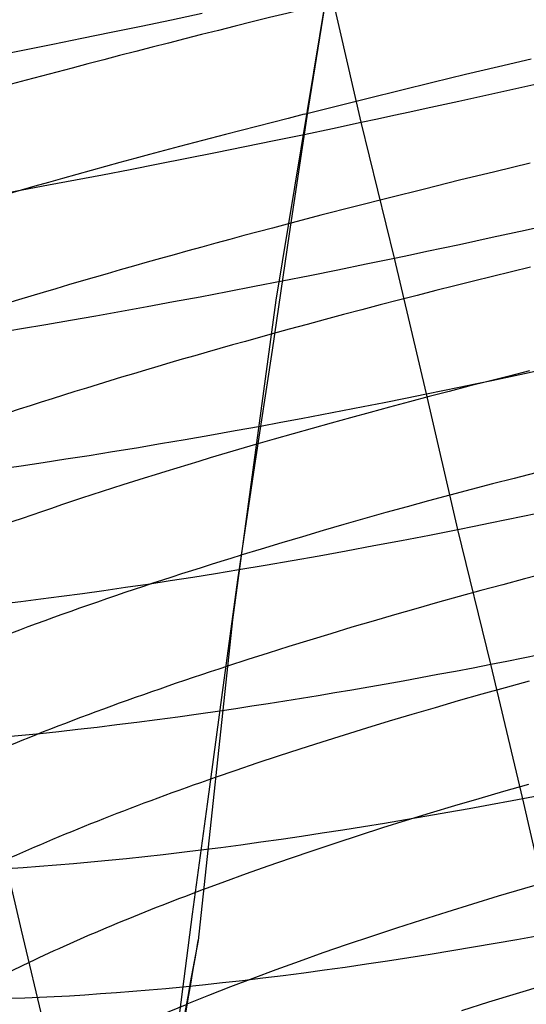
# Model space of a CAD drawing. Extents: x -383 to 1849, y -1185 to -529.
# Tile 529 of 656: x 427 to 434, y -1040 to -1026. Entities that reach past the tile are written whole.
import ezdxf

# ---------------------------------------------------------------- set-up
doc = ezdxf.new("R2010")
doc.units = 0
doc.layers.add('PREDEFINITO', color=7, linetype='CONTINUOUS')

msp = doc.modelspace()

# ---------------------------------------------------------------- linework, layer by layer
at = {"layer": 'PREDEFINITO'}
for p, q in [((430.701, -1029.565, 501.605), (433.703, -1011.457, 501.696)), ((431.927, -1027.006, 472.563), (431.46, -1024.988, 472.389)), ((431.418, -1025.222, 472.428), (431.144, -1026.922, 472.738)), ((429.194, -1025.531, 473.169), (429.635, -1025.439, 472.983)), ((428.328, -1025.71, 473.586), (428.758, -1025.622, 473.37)), ((428.758, -1025.622, 473.37), (429.194, -1025.531, 473.169)), ((427.905, -1025.797, 473.816), (428.328, -1025.71, 473.586)), ((427.081, -1025.963, 474.318), (427.489, -1025.881, 474.06)), ((427.489, -1025.881, 474.06), (427.905, -1025.797, 473.816)), ((426.679, -1026.043, 474.589), (427.081, -1025.963, 474.318)), ((434.372, -1026.097, 502.204), (433.899, -1026.208, 502.162)), ((433.427, -1026.321, 502.105), (432.957, -1026.434, 502.032)), ((433.899, -1026.208, 502.162), (433.427, -1026.321, 502.105)), ((432.957, -1026.434, 502.032), (432.489, -1026.548, 501.944)), ((434.281, -1026.491, 472.213), (434.757, -1026.383, 472.192)), ((432.489, -1026.548, 501.944), (432.024, -1026.662, 501.842)), ((433.332, -1026.702, 472.303), (433.806, -1026.597, 472.25)), ((433.806, -1026.597, 472.25), (434.281, -1026.491, 472.213)), ((432.024, -1026.662, 501.842), (431.563, -1026.777, 501.725)), ((432.861, -1026.805, 472.373), (433.332, -1026.702, 472.303)), ((431.563, -1026.777, 501.725), (431.106, -1026.892, 501.593)), ((432.159, -1026.956, 472.509), (432.393, -1026.906, 472.46)), ((432.393, -1026.906, 472.46), (432.626, -1026.856, 472.414)), ((432.626, -1026.856, 472.414), (432.861, -1026.805, 472.373)), ((431.144, -1026.922, 472.738), (430.888, -1028.609, 473.102)), ((431.514, -1027.094, 472.67), (431.927, -1027.006, 472.563)), ((431.927, -1027.006, 472.563), (432.159, -1026.956, 472.509)), ((432.403, -1028.96, 472.766), (431.927, -1027.006, 472.563)), ((430.675, -1027.269, 472.931), (431.104, -1027.18, 472.79)), ((431.104, -1027.18, 472.79), (431.514, -1027.094, 472.67)), ((430.251, -1027.356, 473.087), (430.675, -1027.269, 472.931)), ((429.416, -1027.524, 473.439), (429.831, -1027.441, 473.256)), ((429.831, -1027.441, 473.256), (430.251, -1027.356, 473.087)), ((428.602, -1027.684, 473.845), (429.006, -1027.605, 473.635)), ((429.006, -1027.605, 473.635), (429.416, -1027.524, 473.439)), ((434.357, -1027.595, 502.373), (433.847, -1027.717, 502.315)), ((428.204, -1027.761, 474.067), (428.602, -1027.684, 473.845)), ((433.847, -1027.717, 502.315), (433.34, -1027.841, 502.239)), ((427.427, -1027.908, 474.548), (427.812, -1027.836, 474.301)), ((427.812, -1027.836, 474.301), (428.204, -1027.761, 474.067)), ((433.34, -1027.841, 502.239), (432.835, -1027.966, 502.145)), ((426.678, -1028.046, 475.076), (427.049, -1027.978, 474.806)), ((427.049, -1027.978, 474.806), (427.427, -1027.908, 474.548)), ((432.835, -1027.966, 502.145), (432.334, -1028.091, 502.035)), ((432.334, -1028.091, 502.035), (431.837, -1028.217, 501.907)), ((431.837, -1028.217, 501.907), (431.345, -1028.344, 501.762)), ((431.345, -1028.344, 501.762), (430.858, -1028.472, 501.6)), ((434.284, -1028.556, 472.454), (434.76, -1028.451, 472.417)), ((433.811, -1028.66, 472.507), (434.284, -1028.556, 472.454)), ((430.888, -1028.609, 473.102), (430.642, -1030.282, 473.519)), ((433.339, -1028.762, 472.576), (433.811, -1028.66, 472.507)), ((432.636, -1028.911, 472.712), (432.869, -1028.862, 472.663)), ((432.869, -1028.862, 472.663), (433.104, -1028.812, 472.617)), ((433.104, -1028.812, 472.617), (433.339, -1028.762, 472.576)), ((431.995, -1029.044, 472.871), (432.403, -1028.96, 472.766)), ((432.403, -1028.96, 472.766), (432.636, -1028.911, 472.712)), ((432.866, -1030.912, 473.009), (432.403, -1028.96, 472.766)), ((431.188, -1029.208, 473.12), (431.59, -1029.127, 472.989)), ((431.59, -1029.127, 472.989), (431.995, -1029.044, 472.871)), ((434.086, -1029.155, 502.519), (433.814, -1029.222, 502.479)), ((434.36, -1029.089, 502.555), (434.086, -1029.155, 502.519)), ((430.392, -1029.365, 473.421), (430.79, -1029.287, 473.264)), ((430.79, -1029.287, 473.264), (431.188, -1029.208, 473.12)), ((433.542, -1029.29, 502.434), (433.271, -1029.358, 502.383)), ((433.814, -1029.222, 502.479), (433.542, -1029.29, 502.434)), ((429.61, -1029.515, 473.772), (429.999, -1029.441, 473.59)), ((429.999, -1029.441, 473.59), (430.392, -1029.365, 473.421)), ((433.001, -1029.426, 502.328), (432.732, -1029.495, 502.267)), ((433.271, -1029.358, 502.383), (433.001, -1029.426, 502.328)), ((428.847, -1029.656, 474.169), (429.226, -1029.586, 473.965)), ((429.226, -1029.586, 473.965), (429.61, -1029.515, 473.772)), ((430.08, -1034.162, 501.66), (430.701, -1029.565, 501.605)), ((432.464, -1029.563, 502.202), (432.198, -1029.633, 502.132)), ((432.732, -1029.495, 502.267), (432.464, -1029.563, 502.202)), ((428.106, -1029.789, 474.611), (428.474, -1029.724, 474.385)), ((428.474, -1029.724, 474.385), (428.847, -1029.656, 474.169)), ((431.933, -1029.702, 502.056), (431.669, -1029.772, 501.976)), ((432.198, -1029.633, 502.132), (431.933, -1029.702, 502.056)), ((427.389, -1029.913, 475.095), (427.744, -1029.852, 474.848)), ((427.744, -1029.852, 474.848), (428.106, -1029.789, 474.611)), ((431.407, -1029.842, 501.891), (431.147, -1029.912, 501.802)), ((431.669, -1029.772, 501.976), (431.407, -1029.842, 501.891)), ((426.697, -1030.028, 475.62), (427.039, -1029.971, 475.353)), ((427.039, -1029.971, 475.353), (427.389, -1029.913, 475.095)), ((430.888, -1029.983, 501.707), (430.632, -1030.053, 501.608)), ((431.147, -1029.912, 501.802), (430.888, -1029.983, 501.707)), ((430.642, -1030.282, 473.519), (430.388, -1031.943, 473.991)), ((434.346, -1030.583, 502.761), (434.055, -1030.656, 502.716)), ((434.275, -1030.617, 472.751), (434.749, -1030.514, 472.698)), ((433.765, -1030.729, 502.665), (433.476, -1030.803, 502.609)), ((433.567, -1030.767, 472.861), (433.803, -1030.718, 472.82)), ((434.055, -1030.656, 502.716), (433.765, -1030.729, 502.665)), ((433.803, -1030.718, 472.82), (434.275, -1030.617, 472.751)), ((432.866, -1030.912, 473.009), (433.099, -1030.864, 472.955)), ((433.099, -1030.864, 472.955), (433.333, -1030.816, 472.906)), ((433.476, -1030.803, 502.609), (433.189, -1030.877, 502.547)), ((433.333, -1030.816, 472.906), (433.567, -1030.767, 472.861)), ((432.257, -1031.035, 473.17), (432.561, -1030.974, 473.086)), ((432.561, -1030.974, 473.086), (432.866, -1030.912, 473.009)), ((432.902, -1030.952, 502.48), (432.618, -1031.027, 502.407)), ((433.317, -1032.861, 473.291), (432.866, -1030.912, 473.009)), ((433.189, -1030.877, 502.547), (432.902, -1030.952, 502.48)), ((431.357, -1031.21, 473.466), (431.655, -1031.153, 473.36)), ((431.655, -1031.153, 473.36), (431.955, -1031.094, 473.262)), ((431.955, -1031.094, 473.262), (432.257, -1031.035, 473.17)), ((432.334, -1031.102, 502.328), (432.053, -1031.179, 502.244)), ((432.618, -1031.027, 502.407), (432.334, -1031.102, 502.328)), ((430.768, -1031.321, 473.698), (431.061, -1031.266, 473.578)), ((431.061, -1031.266, 473.578), (431.357, -1031.21, 473.466)), ((431.773, -1031.255, 502.154), (431.495, -1031.332, 502.059)), ((432.053, -1031.179, 502.244), (431.773, -1031.255, 502.154)), ((430.11, -1031.441, 473.992), (430.476, -1031.375, 473.823)), ((430.476, -1031.375, 473.823), (430.768, -1031.321, 473.698)), ((431.22, -1031.409, 501.958), (430.946, -1031.486, 501.852)), ((431.495, -1031.332, 502.059), (431.22, -1031.409, 501.958)), ((429.038, -1031.628, 474.56), (429.391, -1031.568, 474.361)), ((429.391, -1031.568, 474.361), (429.748, -1031.506, 474.172)), ((429.748, -1031.506, 474.172), (430.11, -1031.441, 473.992)), ((430.675, -1031.564, 501.74), (430.406, -1031.641, 501.624)), ((430.946, -1031.486, 501.852), (430.675, -1031.564, 501.74)), ((428.347, -1031.742, 474.988), (428.69, -1031.686, 474.769)), ((428.69, -1031.686, 474.769), (429.038, -1031.628, 474.56)), ((427.351, -1031.898, 475.697), (427.677, -1031.848, 475.452)), ((427.677, -1031.848, 475.452), (428.009, -1031.796, 475.215)), ((428.009, -1031.796, 475.215), (428.347, -1031.742, 474.988)), ((426.717, -1031.99, 476.213), (427.031, -1031.945, 475.951)), ((427.031, -1031.945, 475.951), (427.351, -1031.898, 475.697)), ((430.388, -1031.943, 473.991), (430.144, -1033.587, 474.513)), ((434.253, -1032.67, 473.103), (434.726, -1032.571, 473.034)), ((434.018, -1032.719, 473.144), (434.253, -1032.67, 473.103)), ((433.317, -1032.861, 473.291), (433.55, -1032.815, 473.238)), ((433.55, -1032.815, 473.238), (433.783, -1032.767, 473.189)), ((433.783, -1032.767, 473.189), (434.018, -1032.719, 473.144)), ((432.507, -1033.019, 473.511), (432.91, -1032.942, 473.395)), ((432.91, -1032.942, 473.395), (433.317, -1032.861, 473.291)), ((433.789, -1034.801, 473.607), (433.317, -1032.861, 473.291)), ((431.711, -1033.168, 473.781), (432.107, -1033.095, 473.64)), ((432.107, -1033.095, 473.64), (432.507, -1033.019, 473.511)), ((430.93, -1033.308, 474.1), (431.318, -1033.24, 473.935)), ((431.318, -1033.24, 473.935), (431.711, -1033.168, 473.781)), ((430.166, -1033.439, 474.464), (430.545, -1033.375, 474.276)), ((430.545, -1033.375, 474.276), (430.93, -1033.308, 474.1)), ((429.175, -1033.598, 475.019), (429.501, -1033.547, 474.826)), ((429.501, -1033.547, 474.826), (429.831, -1033.494, 474.64)), ((429.831, -1033.494, 474.64), (430.166, -1033.439, 474.464)), ((428.223, -1033.739, 475.649), (428.536, -1033.694, 475.431)), ((428.536, -1033.694, 475.431), (428.853, -1033.647, 475.221)), ((428.853, -1033.647, 475.221), (429.175, -1033.598, 475.019)), ((430.144, -1033.587, 474.513), (429.923, -1035.209, 475.086)), ((427.317, -1033.861, 476.348), (427.614, -1033.822, 476.108)), ((427.614, -1033.822, 476.108), (427.916, -1033.781, 475.875)), ((427.916, -1033.781, 475.875), (428.223, -1033.739, 475.649)), ((426.74, -1033.932, 476.851), (427.026, -1033.897, 476.596)), ((427.026, -1033.897, 476.596), (427.317, -1033.861, 476.348)), ((429.584, -1038.773, 501.77), (430.08, -1034.162, 501.66)), ((434.257, -1034.708, 473.504), (434.491, -1034.661, 473.46)), ((433.535, -1034.85, 473.67), (433.789, -1034.801, 473.607)), ((433.789, -1034.801, 473.607), (434.022, -1034.755, 473.553)), ((434.249, -1036.738, 473.962), (433.789, -1034.801, 473.607)), ((434.022, -1034.755, 473.553), (434.257, -1034.708, 473.504)), ((432.779, -1034.991, 473.889), (433.03, -1034.945, 473.811)), ((433.03, -1034.945, 473.811), (433.282, -1034.898, 473.738)), ((433.282, -1034.898, 473.738), (433.535, -1034.85, 473.67)), ((432.035, -1035.124, 474.151), (432.282, -1035.081, 474.059)), ((432.282, -1035.081, 474.059), (432.53, -1035.037, 473.972)), ((432.53, -1035.037, 473.972), (432.779, -1034.991, 473.889)), ((434.341, -1035.045, 503.486), (433.999, -1035.139, 503.409)), ((429.923, -1035.209, 475.086), (429.709, -1036.812, 475.708)), ((431.064, -1035.288, 474.566), (431.304, -1035.248, 474.456)), ((431.304, -1035.248, 474.456), (431.546, -1035.208, 474.35)), ((431.546, -1035.208, 474.35), (431.79, -1035.167, 474.248)), ((431.79, -1035.167, 474.248), (432.035, -1035.124, 474.151)), ((433.66, -1035.233, 503.324), (433.322, -1035.329, 503.231)), ((433.999, -1035.139, 503.409), (433.66, -1035.233, 503.324)), ((430.12, -1035.435, 475.052), (430.353, -1035.4, 474.924)), ((430.353, -1035.4, 474.924), (430.588, -1035.363, 474.8)), ((430.588, -1035.363, 474.8), (430.825, -1035.326, 474.681)), ((430.825, -1035.326, 474.681), (431.064, -1035.288, 474.566)), ((433.322, -1035.329, 503.231), (432.988, -1035.425, 503.13)), ((429.285, -1035.555, 475.554), (429.585, -1035.513, 475.365)), ((429.585, -1035.513, 475.365), (429.889, -1035.469, 475.184)), ((429.889, -1035.469, 475.184), (430.12, -1035.435, 475.052)), ((432.656, -1035.522, 503.021), (432.326, -1035.621, 502.905)), ((432.988, -1035.425, 503.13), (432.656, -1035.522, 503.021)), ((428.127, -1035.704, 476.377), (428.41, -1035.669, 476.161)), ((428.41, -1035.669, 476.161), (428.697, -1035.633, 475.952)), ((428.697, -1035.633, 475.952), (428.989, -1035.595, 475.75)), ((428.989, -1035.595, 475.75), (429.285, -1035.555, 475.554)), ((432.326, -1035.621, 502.905), (432, -1035.72, 502.781)), ((426.782, -1035.846, 477.548), (427.041, -1035.821, 477.302)), ((427.041, -1035.821, 477.302), (427.305, -1035.795, 477.062)), ((427.305, -1035.795, 477.062), (427.574, -1035.766, 476.827)), ((427.574, -1035.766, 476.827), (427.848, -1035.736, 476.599)), ((427.848, -1035.736, 476.599), (428.127, -1035.704, 476.377)), ((431.678, -1035.82, 502.649), (431.359, -1035.92, 502.51)), ((432, -1035.72, 502.781), (431.678, -1035.82, 502.649)), ((431.359, -1035.92, 502.51), (431.043, -1036.021, 502.364)), ((431.043, -1036.021, 502.364), (430.732, -1036.123, 502.21)), ((430.424, -1036.225, 502.049), (430.121, -1036.328, 501.88)), ((430.732, -1036.123, 502.21), (430.424, -1036.225, 502.049)), ((430.121, -1036.328, 501.88), (429.823, -1036.431, 501.704)), ((434.332, -1036.53, 503.769), (433.974, -1036.631, 503.68)), ((433.974, -1036.631, 503.68), (433.62, -1036.734, 503.581)), ((429.709, -1036.812, 475.708), (429.495, -1038.396, 476.374)), ((433.62, -1036.734, 503.581), (433.268, -1036.837, 503.474)), ((434.693, -1038.669, 474.357), (434.249, -1036.738, 473.962)), ((432.919, -1036.942, 503.359), (432.574, -1037.048, 503.235)), ((433.268, -1036.837, 503.474), (432.919, -1036.942, 503.359)), ((432.574, -1037.048, 503.235), (432.232, -1037.155, 503.102)), ((427.039, -1038.623, 499.414), (426.692, -1037.157, 499.043)), ((432.232, -1037.155, 503.102), (431.894, -1037.263, 502.962)), ((431.56, -1037.372, 502.812), (431.23, -1037.482, 502.655)), ((431.894, -1037.263, 502.962), (431.56, -1037.372, 502.812)), ((429.076, -1037.535, 476.35), (429.346, -1037.504, 476.162)), ((429.346, -1037.504, 476.162), (429.62, -1037.471, 475.979)), ((431.23, -1037.482, 502.655), (430.905, -1037.593, 502.49)), ((427.539, -1037.686, 477.596), (427.785, -1037.666, 477.375)), ((427.785, -1037.666, 477.375), (428.035, -1037.643, 477.16)), ((428.035, -1037.643, 477.16), (428.289, -1037.619, 476.949)), ((428.289, -1037.619, 476.949), (428.548, -1037.593, 476.744)), ((428.548, -1037.593, 476.744), (428.81, -1037.565, 476.544)), ((428.81, -1037.565, 476.544), (429.076, -1037.535, 476.35)), ((430.905, -1037.593, 502.49), (430.584, -1037.704, 502.316)), ((426.827, -1037.738, 478.288), (427.06, -1037.723, 478.052)), ((427.06, -1037.723, 478.052), (427.297, -1037.705, 477.822)), ((427.297, -1037.705, 477.822), (427.539, -1037.686, 477.596)), ((430.584, -1037.704, 502.316), (430.269, -1037.816, 502.134)), ((429.958, -1037.928, 501.945), (429.654, -1038.041, 501.748)), ((430.269, -1037.816, 502.134), (429.958, -1037.928, 501.945)), ((434.653, -1037.917, 504.148), (434.274, -1038.027, 504.053)), ((434.274, -1038.027, 504.053), (433.898, -1038.137, 503.948)), ((433.898, -1038.137, 503.948), (433.526, -1038.25, 503.833)), ((433.157, -1038.364, 503.708), (432.791, -1038.479, 503.575)), ((433.526, -1038.25, 503.833), (433.157, -1038.364, 503.708)), ((429.495, -1038.396, 476.374), (429.293, -1039.956, 477.088)), ((432.791, -1038.479, 503.575), (432.431, -1038.596, 503.431)), ((427.386, -1040.081, 499.813), (427.039, -1038.623, 499.414)), ((432.431, -1038.596, 503.431), (432.074, -1038.714, 503.279)), ((432.074, -1038.714, 503.279), (431.722, -1038.833, 503.117)), ((431.722, -1038.833, 503.117), (431.375, -1038.953, 502.946)), ((431.034, -1039.074, 502.766), (430.698, -1039.196, 502.576)), ((431.375, -1038.953, 502.946), (431.034, -1039.074, 502.766)), ((430.698, -1039.196, 502.576), (430.368, -1039.319, 502.378)), ((430.368, -1039.319, 502.378), (430.044, -1039.442, 502.172)), ((428.405, -1039.522, 477.593), (428.639, -1039.503, 477.399)), ((428.639, -1039.503, 477.399), (428.875, -1039.483, 477.209)), ((428.875, -1039.483, 477.209), (429.115, -1039.462, 477.024)), ((429.115, -1039.462, 477.024), (429.358, -1039.439, 476.844)), ((430.044, -1039.442, 502.172), (429.726, -1039.566, 501.956)), ((434.553, -1039.419, 504.454), (434.154, -1039.54, 504.341)), ((426.877, -1039.605, 479.067), (427.084, -1039.598, 478.845)), ((427.084, -1039.598, 478.845), (427.294, -1039.589, 478.626)), ((427.294, -1039.589, 478.626), (427.509, -1039.579, 478.411)), ((427.509, -1039.579, 478.411), (427.728, -1039.567, 478.2)), ((427.728, -1039.567, 478.2), (427.95, -1039.554, 477.993)), ((427.95, -1039.554, 477.993), (428.176, -1039.538, 477.791)), ((428.176, -1039.538, 477.791), (428.405, -1039.522, 477.593)), ((429.726, -1039.566, 501.956), (429.415, -1039.691, 501.732)), ((434.154, -1039.54, 504.341), (433.759, -1039.662, 504.217)), ((433.759, -1039.662, 504.217), (433.368, -1039.786, 504.082))]:
    msp.add_line(p, q, dxfattribs=at)
at = {"layer": 'PREDEFINITO', "extrusion": (0.222308, -0.974059, 0.042289)}
msp.add_arc((196.074, 439.955, 1114.349), 15.235, 101.6382, 135.9792, dxfattribs=at)
at = {"layer": 'PREDEFINITO', "extrusion": (0.221986, -0.973136, 0.061068)}
msp.add_arc((196.157, 419.058, 1124.158), 15.138, 103.8996, 136.0841, dxfattribs=at)
at = {"layer": 'PREDEFINITO', "extrusion": (0.221755, -0.971847, 0.079618)}
msp.add_arc((196.062, 398.181, 1133.517), 15.072, 106.1899, 136.1246, dxfattribs=at)
at = {"layer": 'PREDEFINITO', "extrusion": (0.221398, -0.970218, 0.098288)}
msp.add_arc((196.004, 377.007, 1142.534), 14.966, 108.5198, 136.2448, dxfattribs=at)
at = {"layer": 'PREDEFINITO', "extrusion": (0.219697, -0.963315, 0.154134)}
msp.add_arc((196.291, 312.222, 1167.162), 14.954, 237.1427, 116.2281, dxfattribs=at)
at = {"layer": 'PREDEFINITO', "extrusion": (0.220825, -0.968267, 0.117027)}
msp.add_arc((196.085, 355.545, 1151.163), 14.851, 110.7806, 136.3131, dxfattribs=at)
at = {"layer": 'PREDEFINITO', "extrusion": (0.218986, -0.960335, 0.172632)}
msp.add_arc((196.339, 290.336, 1174.552), 14.956, 233.8698, 118.6355, dxfattribs=at)
at = {"layer": 'PREDEFINITO', "extrusion": (0.220391, -0.965954, 0.135503)}
msp.add_arc((195.943, 334.167, 1159.347), 14.757, 113.1466, 136.3886, dxfattribs=at)
at = {"layer": 'PREDEFINITO', "extrusion": (0.219711, -0.963318, 0.154098)}
msp.add_arc((195.971, 312.461, 1167.153), 14.643, 115.4953, 136.4637, dxfattribs=at)
at = {"layer": 'PREDEFINITO', "extrusion": (0.218971, -0.96033, 0.172682)}
msp.add_arc((195.963, 290.585, 1174.564), 14.5, 117.8616, 136.564, dxfattribs=at)
at = {"layer": 'PREDEFINITO', "extrusion": (0.21821, -0.957017, 0.191058)}
msp.add_arc((195.905, 268.703, 1181.528), 14.394, 120.2044, 136.5592, dxfattribs=at)
at = {"layer": 'PREDEFINITO', "extrusion": (0.218143, -0.957025, 0.191092)}
msp.add_arc((196.446, 268.319, 1181.526), 14.97, 136.8262, 230.6791, dxfattribs=at)
at = {"layer": 'PREDEFINITO', "extrusion": (0.217355, -0.953361, 0.209425)}
msp.add_arc((195.864, 246.652, 1188.094), 14.271, 122.6558, 136.6345, dxfattribs=at)
at = {"layer": 'PREDEFINITO', "extrusion": (-0.066502, 0.054394, -0.996303)}
msp.add_arc((493.946, -1013.623, -584.986), 79.895, 56.77594, 61.4857, dxfattribs=at)
at = {"layer": 'PREDEFINITO', "extrusion": (-0.068711, 0.039563, -0.996852)}
msp.add_arc((656.654, -928.336, -570.804), 85.457, 65.46282, 70.01653, dxfattribs=at)
at = {"layer": 'PREDEFINITO', "extrusion": (0.217309, -0.953367, 0.209447)}
msp.add_arc((196.469, 246.192, 1188.091), 14.972, 136.8726, 227.2823, dxfattribs=at)
at = {"layer": 'PREDEFINITO', "extrusion": (0.216383, -0.949345, 0.227864)}
msp.add_arc((195.827, 224.326, 1194.271), 14.105, 125.5415, 136.6697, dxfattribs=at)

doc.saveas('drawing.dxf')
